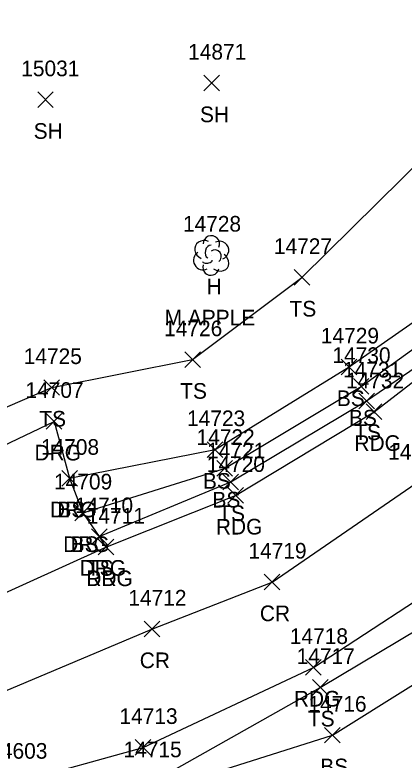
# Model space of a CAD drawing. Extents: x 1439173 to 1457902, y 641926 to 659889.
# Drawn here: x 1446488.7 to 1446538.4, y 653084 to 653179.3 of the extents above; entities that cross this region are included whole.
import ezdxf

# ---------------------------------------------------------------- set-up
doc = ezdxf.new("R2010")
doc.units = 0
for name, color, linetype in [('L_A', 7, 'Continuous'), ('L_C', 7, 'Continuous'), ('L_I', 7, 'Continuous'), ('L_TIC', 7, 'Continuous'), ('LELB', 7, 'Continuous'), ('LTD', 7, 'Continuous'), ('P_A', 7, 'Continuous'), ('P_I', 7, 'Continuous'), ('P_TIC', 7, 'Continuous'), ('PEU', 7, 'Continuous'), ('PRC', 7, 'Continuous'), ('R_A', 7, 'Continuous'), ('R_I', 7, 'Continuous'), ('R_TIC', 7, 'Continuous'), ('RDG', 7, 'Continuous'), ('S_I', 7, 'Continuous')]:
    doc.layers.add(name, color=color, linetype=linetype)

msp = doc.modelspace()

# ---------------------------------------------------------------- linework, layer by layer
at = {"layer": 'L_TIC'}
for points in [[(1446512.833, 653169.56), (1446514.833, 653171.56)], [(1446514.833, 653169.56), (1446512.833, 653171.56)], [(1446491.566, 653167.433), (1446493.566, 653169.433)], [(1446493.566, 653167.433), (1446491.566, 653169.433)], [(1446524.365, 653144.71), (1446526.365, 653146.71)], [(1446526.365, 653144.71), (1446524.365, 653146.71)], [(1446510.382, 653134.202), (1446512.382, 653136.202)], [(1446512.382, 653134.202), (1446510.382, 653136.202)], [(1446530.38, 653133.267), (1446532.38, 653135.267)], [(1446532.38, 653133.267), (1446530.38, 653135.267)], [(1446492.367, 653130.64), (1446494.367, 653132.64)], [(1446494.367, 653130.64), (1446492.367, 653132.64)], [(1446531.935, 653130.775), (1446533.935, 653132.775)], [(1446533.935, 653130.775), (1446531.935, 653132.775)], [(1446532.637, 653128.919), (1446534.637, 653130.919)], [(1446534.637, 653128.919), (1446532.637, 653130.919)], [(1446513.256, 653122.7), (1446515.256, 653124.7)], [(1446515.256, 653122.7), (1446513.256, 653124.7)], [(1446514.474, 653120.296), (1446516.474, 653122.296)], [(1446516.474, 653120.296), (1446514.474, 653122.296)], [(1446494.652, 653119.038), (1446496.652, 653121.038)], [(1446496.652, 653119.038), (1446494.652, 653121.038)], [(1446515.247, 653118.567), (1446517.247, 653120.567)], [(1446517.247, 653118.567), (1446515.247, 653120.567)], [(1446496.336, 653114.608), (1446498.336, 653116.608)], [(1446498.336, 653114.608), (1446496.336, 653116.608)], [(1446498.441, 653111.575), (1446500.441, 653113.575)], [(1446500.441, 653111.575), (1446498.441, 653113.575)], [(1446526.709, 653092.306), (1446528.709, 653094.306)], [(1446528.709, 653092.306), (1446526.709, 653094.306)], [(1446528.265, 653086.192), (1446530.265, 653088.192)], [(1446530.265, 653086.192), (1446528.265, 653088.192)]]:
    msp.add_lwpolyline(points, dxfattribs=at)
at = {"layer": 'LELB'}
for points in [[(1446495.652, 653120.038), (1446514.256, 653123.7), (1446531.38, 653134.267), (1446555.532, 653151.108), (1446583.954, 653180.286), (1446609.691, 653214.756), (1446625.876, 653246.262), (1446638.296, 653269.79), (1446645.994, 653279.735), (1446664.978, 653295.61), (1446687.708, 653316.724), (1446708.753, 653345.435)], [(1446497.336, 653115.608), (1446515.474, 653121.296), (1446532.935, 653131.775), (1446556.851, 653149.036), (1446585.428, 653178.647), (1446611.028, 653213.054), (1446630.486, 653242.645), (1446642.358, 653266.495), (1446649.447, 653274.444), (1446651.414, 653277.476), (1446667.697, 653292.136), (1446688.893, 653315.971), (1446710.079, 653344.685)], [(1446550.649, 652833.161), (1446533.377, 652880.691), (1446520.43, 652916.754), (1446505.875, 652956.995), (1446494.356, 652989.36), (1446479.691, 653025.473), (1446472.321, 653047.042), (1446472.26, 653052.204), (1446475.298, 653061.196), (1446478.775, 653074.268), (1446491.2, 653078.146), (1446501.002, 653078.257), (1446527.709, 653093.306), (1446547.99, 653105.394), (1446574.502, 653125.445), (1446578.65, 653129.809), (1446605.333, 653158.501), (1446632.709, 653193.438), (1446654.784, 653222.767), (1446675.675, 653249.363), (1446693.141, 653271.474), (1446721.119, 653306.614), (1446739.733, 653330.483)], [(1446476.156, 653124.227), (1446493.367, 653131.64), (1446511.382, 653135.202), (1446525.365, 653145.71), (1446544.634, 653164.714), (1446572.19, 653194.739), (1446595.395, 653230.031), (1446605.588, 653246.032), (1446605.989, 653269.061), (1446592.906, 653285.042), (1446591.513, 653303.029), (1446641.895, 653284.65)], [(1446501.002, 653078.257), (1446529.265, 653087.192), (1446549.289, 653099.732), (1446577.38, 653122.577), (1446608.363, 653155.499), (1446635.347, 653185.524), (1446649.495, 653196.033), (1446664.872, 653211.753), (1446685.348, 653222.616)], [(1446499.441, 653112.575), (1446516.247, 653119.567), (1446533.637, 653129.919), (1446558.219, 653146.769)]]:
    msp.add_lwpolyline(points, dxfattribs=at)
at = {"layer": 'LTD'}
msp.add_line((1446513.731, 653148.57), (1446513.731, 653148.57), dxfattribs=at)
msp.add_line((1446513.731, 653148.57), (1446513.731, 653148.57), dxfattribs=at)
msp.add_arc((1446513.778, 653150.004), 1.047, 335.52715, 180.95627, dxfattribs=at)
for centre, major_axis, ratio, start_param, end_param in [((1446512.939, 653149.236), (1.21, -0.512), 0.895232, 1.570796, 4.712389), ((1446514.773, 653149.153), (-1.141, -0.483), 0.949671, 1.570796, 4.712389), ((1446513.523, 653149.028), (-0.208, -0.792), 0.645439, 3.141593, 6.283185), ((1446514.231, 653148.403), (-0.5, 0.667), 0.989748, 3.141593, 6.283185), ((1446512.648, 653147.861), (0.584, -1.042), 0.959034, 3.141593, 6.283185), ((1446514.731, 653147.737), (-1.09, 0.792), 0.841452, 1.570796, 4.712389), ((1446513.731, 653147.07), (0.265, 1.061), 0.942809, 1.570796, 4.712389), ((1446513.273, 653147.82), (-0.625, -0.083), 0.423636, 0, 3.141593)]:
    msp.add_ellipse(centre, major_axis=major_axis, ratio=ratio, start_param=start_param, end_param=end_param, dxfattribs=at)
at = {"layer": 'P_TIC'}
for points in [[(1446533.586, 653127.531), (1446535.586, 653129.531)], [(1446535.586, 653127.531), (1446533.586, 653129.531)], [(1446515.869, 653116.846), (1446517.869, 653118.846)], [(1446517.869, 653116.846), (1446515.869, 653118.846)], [(1446499.296, 653110.247), (1446501.296, 653112.247)], [(1446501.296, 653110.247), (1446499.296, 653112.247)], [(1446520.548, 653105.765), (1446522.548, 653107.765)], [(1446522.548, 653105.765), (1446520.548, 653107.765)], [(1446505.183, 653099.762), (1446507.183, 653101.762)], [(1446507.183, 653099.762), (1446505.183, 653101.762)], [(1446525.837, 653094.848), (1446527.837, 653096.848)], [(1446527.837, 653094.848), (1446525.837, 653096.848)], [(1446504.043, 653084.626), (1446506.043, 653086.626)], [(1446506.043, 653084.626), (1446504.043, 653086.626)]]:
    msp.add_lwpolyline(points, dxfattribs=at)
at = {"layer": 'PEU'}
for points in [[(1446480.034, 653101.955), (1446484.559, 653104.121), (1446500.296, 653111.247), (1446516.869, 653117.846), (1446534.586, 653128.531), (1446558.219, 653146.769), (1446588.014, 653176.19), (1446616.122, 653208.283), (1446637.787, 653237.1), (1446654.609, 653258.96), (1446660.375, 653266.665), (1446674.697, 653285.372), (1446694.346, 653311.241), (1446717.666, 653340.784)], [(1446489.09, 653081.183), (1446505.043, 653085.626), (1446526.837, 653095.848), (1446546.385, 653108.625), (1446572.379, 653127.766), (1446602.735, 653160.649), (1446630.866, 653195.019), (1446652.106, 653224.83), (1446673.17, 653251.189), (1446690.472, 653273.513), (1446717.726, 653308.945), (1446736.003, 653333.954)]]:
    msp.add_lwpolyline(points, dxfattribs=at)
at = {"layer": 'PRC'}
msp.add_lwpolyline([(1446455.958, 653081.213), (1446483.801, 653091.345), (1446506.183, 653100.762), (1446521.548, 653106.765), (1446539.984, 653119.407), (1446564.572, 653137.972), (1446595.739, 653168.364), (1446623.215, 653202.002), (1446644.775, 653231.235), (1446665.925, 653257.524), (1446683.281, 653279.887), (1446710.307, 653314.826), (1446728.318, 653339.501)], dxfattribs=at)
at = {"layer": 'R_TIC'}
for points in [[(1446492.67, 653126.313), (1446494.67, 653128.313)], [(1446494.67, 653126.313), (1446492.67, 653128.313)], [(1446494.652, 653119.038), (1446496.652, 653121.038)], [(1446496.652, 653119.038), (1446494.652, 653121.038)], [(1446496.336, 653114.608), (1446498.336, 653116.608)], [(1446498.336, 653114.608), (1446496.336, 653116.608)], [(1446498.441, 653111.575), (1446500.441, 653113.575)], [(1446500.441, 653111.575), (1446498.441, 653113.575)], [(1446499.296, 653110.247), (1446501.296, 653112.247)], [(1446501.296, 653110.247), (1446499.296, 653112.247)]]:
    msp.add_lwpolyline(points, dxfattribs=at)
at = {"layer": 'RDG'}
msp.add_lwpolyline([(1446484.559, 653104.121), (1446478.702, 653120.173), (1446493.67, 653127.313), (1446495.652, 653120.038), (1446497.336, 653115.608), (1446499.441, 653112.575), (1446500.296, 653111.247)], dxfattribs=at)

# ---------------------------------------------------------------- texts
at = {"layer": 'L_A'}
for s, p in [('SH', (1446512.321, 653165.56)), ('SH', (1446491.054, 653163.433)), ('H', (1446513.164, 653143.57)), ('TS', (1446523.774, 653140.71)), ('TS', (1446509.791, 653130.202)), ('BS', (1446529.82, 653129.267)), ('TS', (1446491.776, 653126.64)), ('BS', (1446531.376, 653126.775)), ('TS', (1446532.047, 653124.919)), ('BS', (1446512.697, 653118.7)), ('BS', (1446513.915, 653116.296)), ('BS', (1446494.093, 653115.038)), ('TS', (1446514.657, 653114.567)), ('BS', (1446495.777, 653110.608)), ('TS', (1446497.851, 653107.575)), ('TS', (1446526.119, 653088.306)), ('BS', (1446527.706, 653082.192))]:
    msp.add_text(s, height=2, dxfattribs=at).set_placement(p)
at = {"layer": 'L_C'}
msp.add_text('M.APPLE', height=2, dxfattribs=at).set_placement((1446507.794, 653139.57))
at = {"layer": 'L_I'}
for s, p in [('14871', (1446510.809, 653173.56)), ('15031', (1446489.463, 653171.433)), ('14728', (1446510.14, 653151.57)), ('14727', (1446521.774, 653148.71)), ('14726', (1446507.736, 653138.202)), ('14729', (1446527.781, 653137.267)), ('14725', (1446489.776, 653134.64)), ('14730', (1446529.258, 653134.775)), ('14731', (1446530.614, 653132.919)), ('14723', (1446510.666, 653126.7)), ('14722', (1446511.884, 653124.296)), ('14708', (1446491.983, 653123.038)), ('14721', (1446513.224, 653122.567)), ('14709', (1446493.659, 653118.608)), ('14710', (1446496.331, 653115.575)), ('14717', (1446524.686, 653096.306)), ('14716', (1446526.186, 653090.192))]:
    msp.add_text(s, height=2, dxfattribs=at).set_placement(p)
at = {"layer": 'P_A'}
for s, p in [('RDG', (1446532.074, 653123.531)), ('RDG', (1446514.357, 653112.846)), ('RDG', (1446497.785, 653106.247)), ('CR', (1446519.981, 653101.765)), ('CR', (1446504.617, 653095.762)), ('RDG', (1446524.325, 653090.848))]:
    msp.add_text(s, height=2, dxfattribs=at).set_placement(p)
at = {"layer": 'P_I'}
for s, p in [('14732', (1446530.996, 653131.531)), ('14733', (1446536.394, 653122.407)), ('14720', (1446513.192, 653120.846)), ('14711', (1446497.84, 653114.247)), ('14719', (1446518.516, 653109.765)), ('14712', (1446503.16, 653103.762)), ('14718', (1446523.813, 653098.848)), ('14713', (1446502.02, 653088.626)), ('14603', (1446485.374, 653084.183)), ('14603', (1446485.374, 653084.183))]:
    msp.add_text(s, height=2, dxfattribs=at).set_placement(p)
at = {"layer": 'R_A'}
for p in [(1446491.158, 653122.313), (1446493.14, 653115.038), (1446494.825, 653110.608), (1446496.93, 653107.575), (1446497.785, 653106.247)]:
    msp.add_text('DRG', height=2, dxfattribs=at).set_placement(p)
at = {"layer": 'R_I'}
for s, p in [('14707', (1446490.001, 653130.313)), ('14708', (1446491.983, 653123.038)), ('14709', (1446493.659, 653118.608)), ('14710', (1446496.331, 653115.575)), ('14711', (1446497.84, 653114.247))]:
    msp.add_text(s, height=2, dxfattribs=at).set_placement(p)
at = {"layer": 'S_I'}
msp.add_text('14715', height=2, dxfattribs=at).set_placement((1446502.544, 653084.365))

doc.saveas('drawing.dxf')
